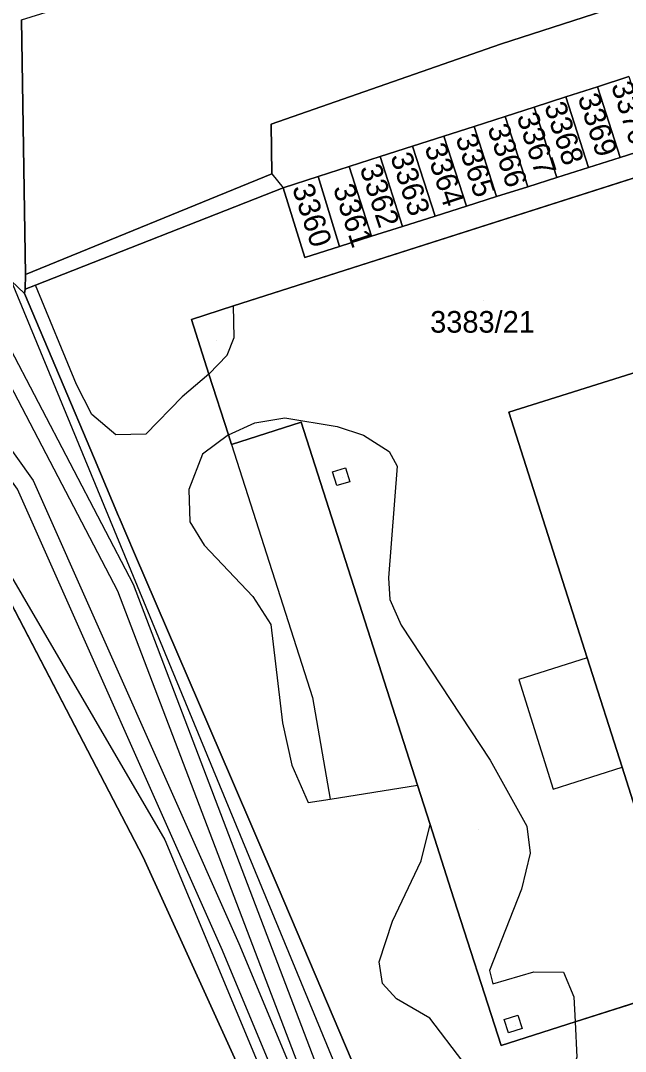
# Model space of a CAD drawing. Extents: x -264070 to -262271, y -1238894 to -1238141.
# Drawn here: x -262867 to -262811.1, y -1238591.5 to -1238496.4 of the extents above; entities that cross this region are included whole.
import ezdxf

# ---------------------------------------------------------------- set-up
doc = ezdxf.new("R2010")
doc.units = 0
for name, color, linetype in [('body_kn', 7, 'Continuous'), ('kladpar_druhypozemkov', 7, 'Continuous'), ('kladpar_hranice', 7, 'Continuous'), ('kladpar_parcelnecisla', 7, 'Continuous'), ('kladpar_plochy', 7, 'Continuous'), ('tarchy_linie', 7, 'Continuous'), ('zappar_hrandruhpozemk', 7, 'Continuous')]:
    doc.layers.add(name, color=color, linetype=linetype)

msp = doc.modelspace()

# ---------------------------------------------------------------- linework, layer by layer
at = {"layer": 'body_kn'}
for p, q in [((-262822.66, -1238498.53), (-262822.66, -1238498.53)), ((-262813.73, -1238502.47), (-262813.73, -1238502.47)), ((-262813.73, -1238502.47), (-262813.73, -1238502.47)), ((-262816.64, -1238503.41), (-262816.64, -1238503.41)), ((-262816.64, -1238503.41), (-262816.64, -1238503.41)), ((-262819.57, -1238504.35), (-262819.57, -1238504.35)), ((-262819.57, -1238504.35), (-262819.57, -1238504.35)), ((-262822.25, -1238505.21), (-262822.25, -1238505.21)), ((-262822.25, -1238505.21), (-262822.25, -1238505.21)), ((-262843.84, -1238505.92), (-262843.84, -1238505.92)), ((-262825.12, -1238506.13), (-262825.12, -1238506.13)), ((-262825.12, -1238506.13), (-262825.12, -1238506.13)), ((-262827.9, -1238507.03), (-262827.9, -1238507.03)), ((-262827.9, -1238507.03), (-262827.9, -1238507.03)), ((-262830.79, -1238507.96), (-262830.79, -1238507.96)), ((-262830.79, -1238507.96), (-262830.79, -1238507.96)), ((-262833.8, -1238508.93), (-262833.8, -1238508.93)), ((-262833.8, -1238508.93), (-262833.8, -1238508.93)), ((-262811.63, -1238509), (-262811.63, -1238509)), ((-262836.65, -1238509.85), (-262836.65, -1238509.85)), ((-262836.65, -1238509.85), (-262836.65, -1238509.85)), ((-262814.54, -1238509.92), (-262814.54, -1238509.92)), ((-262843.78, -1238510.52), (-262843.78, -1238510.52)), ((-262843.78, -1238510.52), (-262843.78, -1238510.52)), ((-262839.51, -1238510.77), (-262839.51, -1238510.77)), ((-262839.51, -1238510.77), (-262839.51, -1238510.77)), ((-262817.48, -1238510.85), (-262817.48, -1238510.85)), ((-262842.75, -1238511.81), (-262842.75, -1238511.81)), ((-262820.16, -1238511.71), (-262820.16, -1238511.71)), ((-262823.03, -1238512.61), (-262823.03, -1238512.61)), ((-262825.82, -1238513.5), (-262825.82, -1238513.5)), ((-262828.71, -1238514.42), (-262828.71, -1238514.42)), ((-262831.73, -1238515.37), (-262831.73, -1238515.37)), ((-262834.58, -1238516.27), (-262834.58, -1238516.27)), ((-262837.53, -1238517.21), (-262837.53, -1238517.21)), ((-262840.73, -1238518.23), (-262840.73, -1238518.23)), ((-262866.54, -1238519.8), (-262866.54, -1238519.8)), ((-262866.64, -1238521.55), (-262866.64, -1238521.55)), ((-262866.57, -1238521.15), (-262866.57, -1238521.15)), ((-262865.63, -1238520.78), (-262865.63, -1238520.78)), ((-262847.32, -1238522.71), (-262847.32, -1238522.71)), ((-262851.22, -1238523.96), (-262851.22, -1238523.96)), ((-262847.27, -1238525.62), (-262847.27, -1238525.62)), ((-262847.92, -1238527.26), (-262847.92, -1238527.26)), ((-262849.6, -1238529), (-262849.6, -1238529)), ((-262861.82, -1238529.97), (-262861.82, -1238529.97)), ((-262852.07, -1238531.09), (-262852.07, -1238531.09)), ((-262860.4, -1238532.72), (-262860.4, -1238532.72)), ((-262842.59, -1238533.03), (-262842.59, -1238533.03)), ((-262821.89, -1238532.52), (-262821.89, -1238532.52)), ((-262821.89, -1238532.52), (-262821.89, -1238532.52)), ((-262845.37, -1238533.5), (-262845.37, -1238533.5)), ((-262841.08, -1238533.44), (-262841.08, -1238533.44)), ((-262837.76, -1238533.85), (-262837.76, -1238533.85)), ((-262858.21, -1238534.6), (-262858.21, -1238534.6)), ((-262855.44, -1238534.56), (-262855.44, -1238534.56)), ((-262847.79, -1238534.6), (-262847.79, -1238534.6)), ((-262847.79, -1238534.6), (-262847.79, -1238534.6)), ((-262835.33, -1238534.63), (-262835.33, -1238534.63)), ((-262847.5, -1238535.5), (-262847.5, -1238535.5)), ((-262860.16, -1238536.84), (-262860.16, -1238536.84)), ((-262850.19, -1238536.41), (-262850.19, -1238536.41)), ((-262832.96, -1238536.15), (-262832.96, -1238536.15)), ((-262836.98, -1238537.66), (-262836.98, -1238537.66)), ((-262832.21, -1238537.49), (-262832.21, -1238537.49)), ((-262838.19, -1238538.03), (-262838.19, -1238538.03)), ((-262838.19, -1238538.03), (-262838.19, -1238538.03)), ((-262865.84, -1238538.82), (-262865.84, -1238538.82)), ((-262851.45, -1238539.67), (-262851.45, -1238539.67)), ((-262837.78, -1238539.3), (-262837.78, -1238539.3)), ((-262836.59, -1238538.94), (-262836.59, -1238538.94)), ((-262857.95, -1238542.13), (-262857.95, -1238542.13)), ((-262857.89, -1238542.25), (-262857.89, -1238542.25)), ((-262851.35, -1238542.65), (-262851.35, -1238542.65)), ((-262850.05, -1238544.81), (-262850.05, -1238544.81)), ((-262856.46, -1238545.57), (-262856.46, -1238545.57)), ((-262833.02, -1238547.82), (-262833.02, -1238547.82)), ((-262858.02, -1238549.05), (-262858.02, -1238549.05)), ((-262856.6, -1238548.41), (-262856.6, -1238548.41)), ((-262845.54, -1238549.54), (-262845.54, -1238549.54)), ((-262832.9, -1238549.83), (-262832.9, -1238549.83)), ((-262843.89, -1238552.11), (-262843.89, -1238552.11)), ((-262831.85, -1238552.18), (-262831.85, -1238552.18)), ((-262814.67, -1238555.2), (-262814.67, -1238555.2)), ((-262814.67, -1238555.2), (-262814.67, -1238555.2)), ((-262820.99, -1238557.2), (-262820.99, -1238557.2)), ((-262840.03, -1238558.87), (-262840.03, -1238558.87)), ((-262842.79, -1238561.19), (-262842.79, -1238561.19)), ((-262841.93, -1238565.11), (-262841.93, -1238565.11)), ((-262823.64, -1238564.66), (-262823.64, -1238564.66)), ((-262811.45, -1238565.3), (-262811.45, -1238565.3)), ((-262847.5, -1238566.36), (-262847.5, -1238566.36)), ((-262830.35, -1238566.96), (-262830.35, -1238566.96)), ((-262838.41, -1238568.24), (-262838.41, -1238568.24)), ((-262817.81, -1238567.32), (-262817.81, -1238567.32)), ((-262840.43, -1238568.57), (-262840.43, -1238568.57)), ((-262829.18, -1238570.6), (-262829.18, -1238570.6)), ((-262820.23, -1238570.74), (-262820.23, -1238570.74)), ((-262853.67, -1238572), (-262853.67, -1238572)), ((-262855.68, -1238573.6), (-262855.68, -1238573.6)), ((-262855.68, -1238573.6), (-262855.68, -1238573.6)), ((-262830.01, -1238573.94), (-262830.01, -1238573.94)), ((-262819.93, -1238573.22), (-262819.93, -1238573.22)), ((-262843.22, -1238576.41), (-262843.22, -1238576.41)), ((-262827.26, -1238576.59), (-262827.26, -1238576.59)), ((-262820.72, -1238576.56), (-262820.72, -1238576.56)), ((-262832.64, -1238579.5), (-262832.64, -1238579.5)), ((-262848.36, -1238582.23), (-262848.36, -1238582.23)), ((-262846.84, -1238581.58), (-262846.84, -1238581.58)), ((-262833.89, -1238583.27), (-262833.89, -1238583.27)), ((-262823.69, -1238584.06), (-262823.69, -1238584.06)), ((-262819.61, -1238584.2), (-262819.61, -1238584.2)), ((-262816.87, -1238584.23), (-262816.87, -1238584.23)), ((-262833.57, -1238585.26), (-262833.57, -1238585.26)), ((-262823.37, -1238585.3), (-262823.37, -1238585.3)), ((-262832.27, -1238586.67), (-262832.27, -1238586.67)), ((-262815.89, -1238586.51), (-262815.89, -1238586.51)), ((-262821.06, -1238588.18), (-262821.06, -1238588.18)), ((-262829.2, -1238588.48), (-262829.2, -1238588.48)), ((-262822.33, -1238588.58), (-262822.33, -1238588.58)), ((-262822.33, -1238588.58), (-262822.33, -1238588.58)), ((-262815.78, -1238588.82), (-262815.78, -1238588.82)), ((-262815.78, -1238588.82), (-262815.78, -1238588.82)), ((-262821.94, -1238589.82), (-262821.94, -1238589.82)), ((-262820.67, -1238589.42), (-262820.67, -1238589.42)), ((-262822.62, -1238591), (-262822.62, -1238591))]:
    msp.add_line(p, q, dxfattribs=at)
at = {"layer": 'kladpar_druhypozemkov'}
for p, q in [((-262813.64, -1238505.48), (-262813.64, -1238505.48)), ((-262819.29, -1238507.25), (-262819.29, -1238507.25)), ((-262816.47, -1238506.44), (-262816.47, -1238506.44)), ((-262821.82, -1238508.26), (-262821.82, -1238508.26)), ((-262824.6, -1238509.22), (-262824.6, -1238509.22)), ((-262827.47, -1238510.13), (-262827.47, -1238510.13)), ((-262830.45, -1238511.24), (-262830.45, -1238511.24)), ((-262836.01, -1238512.91), (-262836.01, -1238512.91)), ((-262833.43, -1238512.15), (-262833.43, -1238512.15)), ((-262839.39, -1238513.72), (-262839.39, -1238513.72)), ((-262824.28, -1238522.2), (-262824.28, -1238522.2)), ((-262848.93, -1238525.86), (-262848.93, -1238525.86)), ((-262837.25, -1238538.53), (-262837.25, -1238538.53)), ((-262824.67, -1238571.01), (-262824.67, -1238571.01)), ((-262821.31, -1238589.12), (-262821.31, -1238589.12))]:
    msp.add_line(p, q, dxfattribs=at)
at = {"layer": 'kladpar_hranice'}
for p, q in [((-262880.04, -1238526.83), (-262855.68, -1238573.6)), ((-262805.06, -1238585.39), (-262815.78, -1238588.82))]:
    msp.add_line(p, q, dxfattribs=at)
for points in [[(-262925.07, -1238441.97), (-262912.76, -1238461.97), (-262896.25, -1238489.53), (-262897.95, -1238490.56), (-262868.55, -1238519.74), (-262867.87, -1238520.38), (-262866.64, -1238521.55), (-262860.16, -1238536.84), (-262857.95, -1238542.13), (-262857.89, -1238542.25), (-262856.46, -1238545.57), (-262847.5, -1238566.36), (-262843.22, -1238576.41), (-262823.83, -1238621.93), (-262815.95, -1238634.93), (-262813.8, -1238638.49), (-262812.89, -1238639.95), (-262812.14, -1238640.8)], [(-262819.3, -1238659.58), (-262841.29, -1238605.19), (-262855.68, -1238573.6), (-262880.04, -1238526.83), (-262881.1, -1238525.16), (-262899.41, -1238499.89), (-262910.65, -1238485.29), (-262931.12, -1238447)], [(-262801.73, -1238476.05), (-262796.69, -1238476.13), (-262794.75, -1238476.95), (-262794.34, -1238478.93), (-262796.01, -1238486.8), (-262798.71, -1238490.79), (-262822.66, -1238498.53), (-262843.84, -1238505.92), (-262843.78, -1238510.52), (-262866.54, -1238519.8), (-262866.91, -1238496.29), (-262801.73, -1238476.05)], [(-262866.91, -1238496.29), (-262866.54, -1238519.8), (-262866.57, -1238521.15), (-262866.64, -1238521.55), (-262867.87, -1238520.38), (-262868.55, -1238519.74), (-262869.12, -1238488.27)], [(-262810.83, -1238501.54), (-262813.73, -1238502.47), (-262816.64, -1238503.41), (-262819.57, -1238504.35), (-262822.25, -1238505.21), (-262825.12, -1238506.13), (-262827.9, -1238507.03), (-262830.79, -1238507.96), (-262833.8, -1238508.93), (-262836.65, -1238509.85), (-262839.51, -1238510.77), (-262842.75, -1238511.81), (-262865.63, -1238520.78), (-262866.57, -1238521.15), (-262866.54, -1238519.8), (-262843.78, -1238510.52), (-262843.84, -1238505.92), (-262822.66, -1238498.53), (-262798.71, -1238490.79)], [(-262810.83, -1238501.54), (-262808.73, -1238508.07), (-262811.63, -1238509), (-262813.73, -1238502.47), (-262810.83, -1238501.54)], [(-262813.73, -1238502.47), (-262811.63, -1238509), (-262814.54, -1238509.92), (-262816.64, -1238503.41), (-262813.73, -1238502.47)], [(-262816.64, -1238503.41), (-262814.54, -1238509.92), (-262817.48, -1238510.85), (-262819.57, -1238504.35), (-262816.64, -1238503.41)], [(-262819.57, -1238504.35), (-262817.48, -1238510.85), (-262820.16, -1238511.71), (-262822.25, -1238505.21), (-262819.57, -1238504.35)], [(-262822.25, -1238505.21), (-262820.16, -1238511.71), (-262823.03, -1238512.61), (-262825.12, -1238506.13), (-262822.25, -1238505.21)], [(-262849.6, -1238529), (-262851.22, -1238523.96), (-262847.32, -1238522.71), (-262801.42, -1238508.04), (-262800.08, -1238507.61), (-262796.03, -1238506.32), (-262791.24, -1238521.26), (-262789.77, -1238525.86), (-262786.09, -1238537.33), (-262788.44, -1238538.08), (-262793.45, -1238539.72), (-262798.11, -1238525.04), (-262821.89, -1238532.52), (-262814.67, -1238555.2), (-262811.45, -1238565.3), (-262805.06, -1238585.39)], [(-262793.45, -1238539.72), (-262788.44, -1238538.08), (-262786.09, -1238537.33), (-262789.77, -1238525.86), (-262791.24, -1238521.26), (-262796.03, -1238506.32), (-262800.08, -1238507.61), (-262801.42, -1238508.04), (-262847.32, -1238522.71), (-262851.22, -1238523.96), (-262849.6, -1238529)], [(-262825.12, -1238506.13), (-262823.03, -1238512.61), (-262825.82, -1238513.5), (-262827.9, -1238507.03), (-262825.12, -1238506.13)], [(-262827.9, -1238507.03), (-262825.82, -1238513.5), (-262828.71, -1238514.42), (-262830.79, -1238507.96), (-262827.9, -1238507.03)], [(-262823.83, -1238621.93), (-262843.22, -1238576.41), (-262847.5, -1238566.36), (-262856.46, -1238545.57), (-262857.89, -1238542.25), (-262857.95, -1238542.13), (-262860.16, -1238536.84), (-262866.64, -1238521.55), (-262866.57, -1238521.15), (-262865.63, -1238520.78), (-262842.75, -1238511.81), (-262840.73, -1238518.23), (-262837.53, -1238517.21), (-262834.58, -1238516.27), (-262831.73, -1238515.37), (-262828.71, -1238514.42), (-262825.82, -1238513.5), (-262823.03, -1238512.61), (-262820.16, -1238511.71), (-262817.48, -1238510.85), (-262814.54, -1238509.92), (-262811.63, -1238509), (-262808.73, -1238508.07)], [(-262830.79, -1238507.96), (-262828.71, -1238514.42), (-262831.73, -1238515.37), (-262833.8, -1238508.93), (-262830.79, -1238507.96)], [(-262833.8, -1238508.93), (-262831.73, -1238515.37), (-262834.58, -1238516.27), (-262836.65, -1238509.85), (-262833.8, -1238508.93)], [(-262836.65, -1238509.85), (-262834.58, -1238516.27), (-262837.53, -1238517.21), (-262839.51, -1238510.77), (-262836.65, -1238509.85)], [(-262839.51, -1238510.77), (-262837.53, -1238517.21), (-262840.73, -1238518.23), (-262842.75, -1238511.81), (-262839.51, -1238510.77)], [(-262821.89, -1238532.52), (-262798.11, -1238525.04), (-262793.45, -1238539.72), (-262786.53, -1238561.5), (-262780.51, -1238580.47), (-262804.25, -1238587.93), (-262805.06, -1238585.39), (-262811.45, -1238565.3), (-262814.67, -1238555.2), (-262821.89, -1238532.52)], [(-262847.5, -1238535.5), (-262847.79, -1238534.6), (-262849.6, -1238529)], [(-262849.6, -1238529), (-262847.79, -1238534.6), (-262847.5, -1238535.5)], [(-262827.26, -1238576.59), (-262829.18, -1238570.6), (-262830.35, -1238566.96), (-262841.08, -1238533.44), (-262847.5, -1238535.5)], [(-262847.5, -1238535.5), (-262841.08, -1238533.44), (-262830.35, -1238566.96), (-262829.18, -1238570.6), (-262827.26, -1238576.59)], [(-262815.78, -1238588.82), (-262805.06, -1238585.39), (-262804.25, -1238587.93), (-262780.51, -1238580.47), (-262786.53, -1238561.5), (-262793.45, -1238539.72)], [(-262855.68, -1238573.6), (-262841.29, -1238605.19), (-262819.3, -1238659.58)], [(-262815.78, -1238588.82), (-262822.62, -1238591), (-262827.26, -1238576.59)], [(-262827.26, -1238576.59), (-262822.62, -1238591), (-262815.78, -1238588.82)]]:
    msp.add_lwpolyline(points, dxfattribs=at)
at = {"layer": 'kladpar_plochy'}
for p, q in [((-262822.66, -1238498.53), (-262798.71, -1238490.79)), ((-262843.84, -1238505.92), (-262822.66, -1238498.53)), ((-262810.83, -1238501.54), (-262813.73, -1238502.47)), ((-262813.73, -1238502.47), (-262816.64, -1238503.41)), ((-262816.64, -1238503.41), (-262819.57, -1238504.35)), ((-262819.57, -1238504.35), (-262822.25, -1238505.21)), ((-262822.25, -1238505.21), (-262825.12, -1238506.13)), ((-262843.78, -1238510.52), (-262843.84, -1238505.92)), ((-262825.12, -1238506.13), (-262827.9, -1238507.03)), ((-262827.9, -1238507.03), (-262830.79, -1238507.96)), ((-262801.42, -1238508.04), (-262847.32, -1238522.71)), ((-262830.79, -1238507.96), (-262833.8, -1238508.93)), ((-262811.63, -1238509), (-262808.73, -1238508.07)), ((-262833.8, -1238508.93), (-262836.65, -1238509.85)), ((-262814.54, -1238509.92), (-262811.63, -1238509)), ((-262836.65, -1238509.85), (-262839.51, -1238510.77)), ((-262817.48, -1238510.85), (-262814.54, -1238509.92)), ((-262866.54, -1238519.8), (-262843.78, -1238510.52)), ((-262839.51, -1238510.77), (-262842.75, -1238511.81)), ((-262820.16, -1238511.71), (-262817.48, -1238510.85)), ((-262865.63, -1238520.78), (-262842.75, -1238511.81)), ((-262842.75, -1238511.81), (-262865.63, -1238520.78)), ((-262842.75, -1238511.81), (-262840.73, -1238518.23)), ((-262823.03, -1238512.61), (-262820.16, -1238511.71)), ((-262825.82, -1238513.5), (-262823.03, -1238512.61)), ((-262828.71, -1238514.42), (-262825.82, -1238513.5)), ((-262831.73, -1238515.37), (-262828.71, -1238514.42)), ((-262834.58, -1238516.27), (-262831.73, -1238515.37)), ((-262837.53, -1238517.21), (-262834.58, -1238516.27)), ((-262840.73, -1238518.23), (-262837.53, -1238517.21)), ((-262866.57, -1238521.15), (-262866.54, -1238519.8)), ((-262866.64, -1238521.55), (-262866.57, -1238521.15)), ((-262860.16, -1238536.84), (-262866.64, -1238521.55)), ((-262866.57, -1238521.15), (-262865.63, -1238520.78)), ((-262865.63, -1238520.78), (-262866.57, -1238521.15)), ((-262847.32, -1238522.71), (-262851.22, -1238523.96)), ((-262851.22, -1238523.96), (-262849.6, -1238529)), ((-262880.04, -1238526.83), (-262855.68, -1238573.6)), ((-262849.6, -1238529), (-262847.79, -1238534.6)), ((-262847.5, -1238535.5), (-262841.08, -1238533.44)), ((-262841.08, -1238533.44), (-262830.35, -1238566.96)), ((-262847.79, -1238534.6), (-262847.5, -1238535.5)), ((-262857.95, -1238542.13), (-262860.16, -1238536.84)), ((-262857.89, -1238542.25), (-262857.95, -1238542.13)), ((-262856.46, -1238545.57), (-262857.89, -1238542.25)), ((-262847.5, -1238566.36), (-262856.46, -1238545.57)), ((-262843.22, -1238576.41), (-262847.5, -1238566.36)), ((-262830.35, -1238566.96), (-262829.18, -1238570.6)), ((-262829.18, -1238570.6), (-262827.26, -1238576.59)), ((-262855.68, -1238573.6), (-262841.29, -1238605.19)), ((-262823.83, -1238621.93), (-262843.22, -1238576.41)), ((-262827.26, -1238576.59), (-262822.62, -1238591)), ((-262815.78, -1238588.82), (-262805.06, -1238585.39)), ((-262822.62, -1238591), (-262815.78, -1238588.82))]:
    msp.add_line(p, q, dxfattribs=at)
for points in [[(-262925.07, -1238441.97), (-262912.76, -1238461.97), (-262896.25, -1238489.53), (-262897.95, -1238490.56), (-262868.55, -1238519.74), (-262867.87, -1238520.38), (-262866.64, -1238521.55), (-262860.16, -1238536.84), (-262857.95, -1238542.13), (-262857.89, -1238542.25), (-262856.46, -1238545.57), (-262847.5, -1238566.36), (-262843.22, -1238576.41), (-262823.83, -1238621.93), (-262815.95, -1238634.93), (-262813.8, -1238638.49), (-262812.89, -1238639.95), (-262812.14, -1238640.8)], [(-262819.3, -1238659.58), (-262841.29, -1238605.19), (-262855.68, -1238573.6), (-262880.04, -1238526.83), (-262881.1, -1238525.16), (-262899.41, -1238499.89), (-262910.65, -1238485.29), (-262931.12, -1238447)], [(-262866.91, -1238496.29), (-262866.54, -1238519.8), (-262866.57, -1238521.15), (-262866.64, -1238521.55), (-262867.87, -1238520.38), (-262868.55, -1238519.74), (-262869.12, -1238488.27)]]:
    msp.add_lwpolyline(points, dxfattribs=at)
for points in [[(-262801.73, -1238476.05), (-262796.69, -1238476.13), (-262794.75, -1238476.95), (-262794.34, -1238478.93), (-262796.01, -1238486.8), (-262798.71, -1238490.79), (-262822.66, -1238498.53), (-262843.84, -1238505.92), (-262843.78, -1238510.52), (-262866.54, -1238519.8), (-262866.91, -1238496.29)], [(-262810.83, -1238501.54), (-262808.73, -1238508.07), (-262811.63, -1238509), (-262813.73, -1238502.47)], [(-262813.73, -1238502.47), (-262811.63, -1238509), (-262814.54, -1238509.92), (-262816.64, -1238503.41)], [(-262816.64, -1238503.41), (-262814.54, -1238509.92), (-262817.48, -1238510.85), (-262819.57, -1238504.35)], [(-262819.57, -1238504.35), (-262817.48, -1238510.85), (-262820.16, -1238511.71), (-262822.25, -1238505.21)], [(-262822.25, -1238505.21), (-262820.16, -1238511.71), (-262823.03, -1238512.61), (-262825.12, -1238506.13)], [(-262805.06, -1238585.39), (-262815.78, -1238588.82), (-262822.62, -1238591), (-262827.26, -1238576.59), (-262829.18, -1238570.6), (-262830.35, -1238566.96), (-262841.08, -1238533.44), (-262847.5, -1238535.5), (-262847.79, -1238534.6), (-262849.6, -1238529), (-262851.22, -1238523.96), (-262847.32, -1238522.71), (-262801.42, -1238508.04), (-262800.08, -1238507.61), (-262796.03, -1238506.32), (-262791.24, -1238521.26), (-262789.77, -1238525.86), (-262786.09, -1238537.33), (-262788.44, -1238538.08), (-262793.45, -1238539.72), (-262798.11, -1238525.04), (-262821.89, -1238532.52), (-262814.67, -1238555.2), (-262811.45, -1238565.3)], [(-262825.12, -1238506.13), (-262823.03, -1238512.61), (-262825.82, -1238513.5), (-262827.9, -1238507.03)], [(-262827.9, -1238507.03), (-262825.82, -1238513.5), (-262828.71, -1238514.42), (-262830.79, -1238507.96)], [(-262830.79, -1238507.96), (-262828.71, -1238514.42), (-262831.73, -1238515.37), (-262833.8, -1238508.93)], [(-262833.8, -1238508.93), (-262831.73, -1238515.37), (-262834.58, -1238516.27), (-262836.65, -1238509.85)], [(-262836.65, -1238509.85), (-262834.58, -1238516.27), (-262837.53, -1238517.21), (-262839.51, -1238510.77)], [(-262839.51, -1238510.77), (-262837.53, -1238517.21), (-262840.73, -1238518.23), (-262842.75, -1238511.81)], [(-262821.89, -1238532.52), (-262798.11, -1238525.04), (-262793.45, -1238539.72), (-262786.53, -1238561.5), (-262780.51, -1238580.47), (-262804.25, -1238587.93), (-262805.06, -1238585.39), (-262811.45, -1238565.3), (-262814.67, -1238555.2)]]:
    msp.add_lwpolyline(points, close=True, dxfattribs=at)
at = {"layer": 'tarchy_linie'}
for points in [[(-262782.79, -1238737.49), (-262819.96, -1238648.88), (-262858.02, -1238549.05), (-262898.92, -1238470.7), (-262935.04, -1238410.22), (-262934.77, -1238396.84), (-262927.28, -1238359.37), (-262901.86, -1238273.51), (-262894.05, -1238251.13)], [(-262892.23, -1238250.77), (-262903.56, -1238282.44), (-262914.22, -1238322.11), (-262925.77, -1238361.47), (-262932, -1238411), (-262933.07, -1238420.81), (-262929.88, -1238445), (-262902, -1238490), (-262879.2, -1238520.11), (-262865.84, -1238538.82), (-262846.84, -1238581.58), (-262829.05, -1238624.25), (-262812.41, -1238667.65), (-262795.14, -1238711.11), (-262786, -1238738.54)], [(-262930.72, -1238414.44), (-262897.57, -1238469.94), (-262856.6, -1238548.41), (-262832.24, -1238612.32), (-262827.52, -1238623.64), (-262818.64, -1238646.8)], [(-262821.4, -1238649.46), (-262832.9, -1238619.29), (-262848.36, -1238582.23), (-262867.28, -1238539.64), (-262880.53, -1238521.09), (-262903.36, -1238490.94), (-262931.47, -1238445.57)]]:
    msp.add_lwpolyline(points, dxfattribs=at)
at = {"layer": 'zappar_hrandruhpozemk'}
for p, q in [((-262843.78, -1238510.52), (-262842.75, -1238511.81)), ((-262867.87, -1238520.38), (-262821.9, -1238631.6)), ((-262849.6, -1238529), (-262847.92, -1238527.26)), ((-262855.44, -1238534.56), (-262858.21, -1238534.6)), ((-262847.5, -1238535.5), (-262840.03, -1238558.87)), ((-262838.19, -1238538.03), (-262836.98, -1238537.66)), ((-262836.98, -1238537.66), (-262836.59, -1238538.94)), ((-262850.05, -1238544.81), (-262845.54, -1238549.54)), ((-262831.85, -1238552.18), (-262823.64, -1238564.66)), ((-262814.67, -1238555.2), (-262820.99, -1238557.2)), ((-262820.99, -1238557.2), (-262817.81, -1238567.32)), ((-262817.81, -1238567.32), (-262811.45, -1238565.3)), ((-262822.33, -1238588.58), (-262821.06, -1238588.18)), ((-262821.06, -1238588.18), (-262820.67, -1238589.42))]:
    msp.add_line(p, q, dxfattribs=at)
for points in [[(-262858.21, -1238534.6), (-262860.4, -1238532.72), (-262861.82, -1238529.97), (-262865.63, -1238520.78)], [(-262847.92, -1238527.26), (-262847.27, -1238525.62), (-262847.32, -1238522.71)], [(-262880.04, -1238526.83), (-262853.67, -1238572), (-262833.9, -1238619.38)], [(-262849.6, -1238529), (-262852.07, -1238531.09), (-262855.44, -1238534.56)], [(-262847.79, -1238534.6), (-262845.37, -1238533.5), (-262842.59, -1238533.03), (-262837.76, -1238533.85), (-262835.33, -1238534.63), (-262832.96, -1238536.15), (-262832.21, -1238537.49), (-262833.02, -1238547.82), (-262832.9, -1238549.83), (-262831.85, -1238552.18)], [(-262847.79, -1238534.6), (-262850.19, -1238536.41), (-262851.45, -1238539.67), (-262851.35, -1238542.65), (-262850.05, -1238544.81)], [(-262836.59, -1238538.94), (-262837.78, -1238539.3), (-262838.19, -1238538.03)], [(-262845.54, -1238549.54), (-262843.89, -1238552.11), (-262842.79, -1238561.19), (-262841.93, -1238565.11), (-262840.43, -1238568.57), (-262838.41, -1238568.24)], [(-262840.03, -1238558.87), (-262838.41, -1238568.24), (-262830.35, -1238566.96)], [(-262823.64, -1238564.66), (-262820.23, -1238570.74), (-262819.93, -1238573.22), (-262820.72, -1238576.56), (-262823.69, -1238584.06), (-262823.37, -1238585.3), (-262819.61, -1238584.2), (-262816.87, -1238584.23), (-262815.89, -1238586.51), (-262815.78, -1238588.82)], [(-262824.63, -1238596.78), (-262826.15, -1238592.46), (-262829.2, -1238588.48), (-262832.27, -1238586.67), (-262833.57, -1238585.26), (-262833.89, -1238583.27), (-262832.64, -1238579.5), (-262830.01, -1238573.94), (-262829.18, -1238570.6)], [(-262815.78, -1238588.82), (-262815.63, -1238592.07), (-262818.73, -1238602.04), (-262821.09, -1238607.61), (-262822.91, -1238607.18), (-262823.57, -1238601.76)], [(-262820.67, -1238589.42), (-262821.94, -1238589.82), (-262822.33, -1238588.58)]]:
    msp.add_lwpolyline(points, dxfattribs=at)

# ---------------------------------------------------------------- texts
at = {"layer": 'kladpar_parcelnecisla'}
for s, p in [('3370', (-262812.48, -1238502.352)), ('3369', (-262815.565, -1238503.447)), ('3368', (-262818.653, -1238504.234)), ('3367', (-262821.201, -1238505.211)), ('3366', (-262823.895, -1238506.277)), ('3365', (-262826.842, -1238507.184)), ('3364', (-262829.705, -1238508.047)), ('3363', (-262832.867, -1238508.909)), ('3362', (-262835.692, -1238509.984)), ('3360', (-262841.935, -1238511.797)), ('3361', (-262838.159, -1238511.816))]:
    msp.add_text(s, height=2, rotation=288, dxfattribs=at).set_placement(p)
msp.add_text('3383/21', height=2, dxfattribs=at).set_placement((-262829.167, -1238525.18))

doc.saveas('drawing.dxf')
